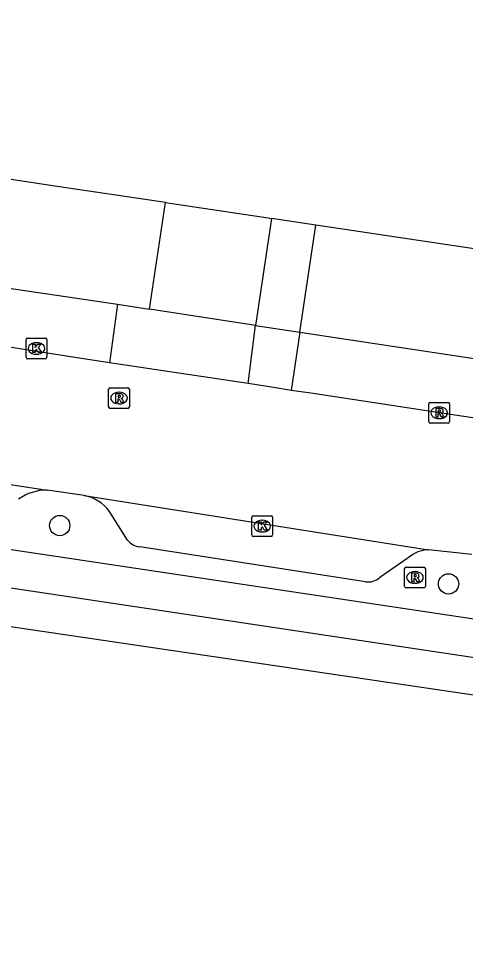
# Model space of a CAD drawing. Extents: x 163010 to 163853, y 382793 to 383982.
# Drawn here: x 163581.89 to 163603.4, y 382793.19 to 382838.1 of the extents above; entities that cross this region are included whole.
import ezdxf

# ---------------------------------------------------------------- set-up
doc = ezdxf.new("R2010")
doc.units = 0
for name, color, linetype in [('IMGEO_Boom', 7, 'Continuous'), ('IMGEO_Fietspad_open', 7, 'Continuous'), ('IMGEO_Kolk', 7, 'Continuous'), ('IMGEO_Pand', 7, 'Continuous'), ('IMGEO_Parkeervlak_open', 7, 'Continuous'), ('IMGEO_Rijbaan_lokaal_open', 7, 'Continuous'), ('IMGEO_Rioolput', 7, 'Continuous'), ('IMGEO_Voetpad_open', 7, 'Continuous'), ('IMGEO_Waterloop', 7, 'Continuous')]:
    doc.layers.add(name, color=color, linetype=linetype)

msp = doc.modelspace()

# ---------------------------------------------------------------- linework, layer by layer
at = {"layer": 'IMGEO_Boom'}
for centre in [(163583.87, 382813.692), (163602.593, 382810.885)]:
    msp.add_circle(centre, 0.489, dxfattribs=at)
at = {"layer": 'IMGEO_Fietspad_open'}
for points in [[(163686.181, 382796.847), (163580.024, 382812.745), (163535.568, 382819.448), (163509.609, 382823.407)], [(163509.094, 382821.64), (163535.397, 382817.662), (163579.683, 382810.971), (163685.894, 382795.009), (163685.894, 382795.009)]]:
    msp.add_lwpolyline(points, dxfattribs=at)
at = {"layer": 'IMGEO_Kolk'}
for p, q in [((163582.248, 382821.791), (163582.248, 382822.643)), ((163582.323, 382822.717), (163583.175, 382822.717)), ((163582.736, 382822.497), (163582.761, 382822.497)), ((163583.249, 382822.643), (163583.249, 382821.791)), ((163583.175, 382821.717), (163582.323, 382821.717)), ((163582.759, 382821.937), (163582.734, 382821.937)), ((163593.121, 382813.241), (163593.121, 382814.093)), ((163593.196, 382814.167), (163594.048, 382814.167)), ((163594.122, 382814.093), (163594.122, 382813.241)), ((163593.609, 382813.947), (163593.634, 382813.947)), ((163594.048, 382813.167), (163593.196, 382813.167)), ((163593.632, 382813.387), (163593.607, 382813.387))]:
    msp.add_line(p, q, dxfattribs=at)
for points in [[(163582.248, 382821.791), (163582.248, 382822.643)], [(163582.323, 382822.717), (163583.175, 382822.717)], [(163583.249, 382822.643), (163583.249, 382821.791)], [(163582.569, 382822.417), (163582.692, 382822.417), (163582.692, 382822.266), (163582.822, 382822.417), (163582.986, 382822.417), (163582.84, 382822.266), (163582.993, 382822.017), (163582.841, 382822.017), (163582.756, 382822.181), (163582.692, 382822.114), (163582.692, 382822.017), (163582.569, 382822.017), (163582.569, 382822.417)], [(163583.175, 382821.717), (163582.323, 382821.717)], [(163593.121, 382813.241), (163593.121, 382814.093)], [(163593.196, 382814.167), (163594.048, 382814.167)], [(163594.122, 382814.093), (163594.122, 382813.241)], [(163593.442, 382813.867), (163593.565, 382813.867), (163593.565, 382813.716), (163593.695, 382813.867), (163593.859, 382813.867), (163593.713, 382813.716), (163593.866, 382813.467), (163593.714, 382813.467), (163593.629, 382813.631), (163593.565, 382813.564), (163593.565, 382813.467), (163593.442, 382813.467), (163593.442, 382813.867)], [(163594.048, 382813.167), (163593.196, 382813.167)]]:
    msp.add_lwpolyline(points, dxfattribs=at)
for centre, start, end in [((163582.325, 382822.641), 91.552, 178.448), ((163582.325, 382822.641), 91.552, 178.448), ((163583.173, 382822.641), 1.552, 88.448), ((163583.173, 382822.641), 1.552, 88.448), ((163582.325, 382821.793), 181.552, 268.448), ((163582.325, 382821.793), 181.552, 268.448), ((163583.173, 382821.793), 271.552, 358.448), ((163583.173, 382821.793), 271.552, 358.448), ((163593.198, 382814.091), 91.552, 178.448), ((163593.198, 382814.091), 91.552, 178.448), ((163594.046, 382814.091), 1.552, 88.448), ((163594.046, 382814.091), 1.552, 88.448), ((163593.198, 382813.243), 181.552, 268.448), ((163593.198, 382813.243), 181.552, 268.448), ((163594.046, 382813.243), 271.552, 358.448), ((163594.046, 382813.243), 271.552, 358.448)]:
    msp.add_arc(centre, 0.0765, start, end, dxfattribs=at)
for centre, major_axis, ratio, start_param, end_param in [((163582.735, 382822.217), (-0.387, 0.002), 0.722429, 4.712389, 7.853982), ((163582.76, 382822.217), (-0.39, 0.002), 0.717154, 1.570796, 4.712389), ((163593.608, 382813.667), (-0.387, 0.002), 0.722429, 4.712389, 7.853982), ((163593.633, 382813.667), (-0.39, 0.002), 0.717154, 1.570796, 4.712389)]:
    msp.add_ellipse(centre, major_axis=major_axis, ratio=ratio, start_param=start_param, end_param=end_param, dxfattribs=at)
at = {"layer": 'IMGEO_Pand'}
for points in [[(163588.963, 382829.239), (163583.75, 382830.017), (163580.14, 382830.556)], [(163588.963, 382829.239), (163593.9, 382828.502), (163594.072, 382828.476)], [(163596.21, 382828.157), (163594.072, 382828.476)], [(163606.296, 382826.651), (163596.21, 382828.157)]]:
    msp.add_lwpolyline(points, dxfattribs=at)
at = {"layer": 'IMGEO_Parkeervlak_open'}
for points in [[(163587.135, 382812.986), (163586.265, 382814.362)], [(163598.6, 382810.988), (163587.725, 382812.661)], [(163600.649, 382812.143), (163599.278, 382811.188)]]:
    msp.add_lwpolyline(points, dxfattribs=at)
for centre, radius, start, end in [((163583.232, 382813.122), 2.275, 88.9503, 126.0412), ((163584.686, 382813.233), 1.941, 35.5685, 79.4406), ((163587.865, 382813.613), 0.962, 220.6683, 261.6356), ((163601.694, 382810.93), 1.601, 92.1926, 130.7461), ((163598.728, 382811.804), 0.826, 261.1122, 311.7584)]:
    msp.add_arc(centre, radius, start, end, dxfattribs=at)
at = {"layer": 'IMGEO_Rijbaan_lokaal_open'}
for points in [[(163586.272, 382821.533), (163584.294, 382821.838), (163578.766, 382822.69)], [(163592.94, 382820.536), (163586.272, 382821.533)], [(163595.022, 382820.202), (163594.068, 382820.355), (163592.94, 382820.536)], [(163616.599, 382816.941), (163611.973, 382817.64), (163603.009, 382818.995), (163595.965, 382820.06), (163595.022, 382820.202)], [(163571.05, 382817.267), (163583.274, 382815.396)], [(163585.042, 382815.141), (163583.274, 382815.396)], [(163585.042, 382815.141), (163601.633, 382812.53)], [(163603.72, 382812.301), (163601.633, 382812.53)]]:
    msp.add_lwpolyline(points, dxfattribs=at)
at = {"layer": 'IMGEO_Rioolput'}
for p, q in [((163586.226, 382819.404), (163586.226, 382820.256)), ((163586.301, 382820.33), (163587.153, 382820.33)), ((163587.227, 382820.256), (163587.227, 382819.404)), ((163586.714, 382820.11), (163586.739, 382820.11)), ((163586.737, 382819.55), (163586.712, 382819.55)), ((163601.639, 382818.697), (163601.639, 382819.549)), ((163601.714, 382819.623), (163602.566, 382819.623)), ((163602.127, 382819.403), (163602.152, 382819.403)), ((163602.64, 382819.549), (163602.64, 382818.697)), ((163587.153, 382819.33), (163586.301, 382819.33)), ((163602.566, 382818.623), (163601.714, 382818.623)), ((163602.15, 382818.843), (163602.125, 382818.843)), ((163600.474, 382810.77), (163600.474, 382811.622)), ((163600.549, 382811.696), (163601.401, 382811.696)), ((163600.962, 382811.476), (163600.987, 382811.476)), ((163601.475, 382811.622), (163601.475, 382810.77)), ((163600.985, 382810.916), (163600.96, 382810.916)), ((163601.401, 382810.696), (163600.549, 382810.696))]:
    msp.add_line(p, q, dxfattribs=at)
for points in [[(163586.226, 382819.404), (163586.226, 382820.256)], [(163586.301, 382820.33), (163587.153, 382820.33)], [(163587.227, 382820.256), (163587.227, 382819.404)], [(163586.815, 382820.028), (163586.563, 382820.03), (163586.563, 382819.63)], [(163586.563, 382819.63), (163586.687, 382819.63), (163586.687, 382819.792), (163586.698, 382819.792)], [(163586.741, 382819.949), (163586.687, 382819.949), (163586.687, 382819.868)], [(163586.687, 382819.868), (163586.739, 382819.868)], [(163586.745, 382819.763), (163586.816, 382819.63), (163586.956, 382819.63), (163586.891, 382819.756)], [(163601.639, 382818.697), (163601.639, 382819.549)], [(163601.714, 382819.623), (163602.566, 382819.623)], [(163602.64, 382819.549), (163602.64, 382818.697)], [(163587.153, 382819.33), (163586.301, 382819.33)], [(163602.228, 382819.321), (163601.976, 382819.323), (163601.976, 382818.923)], [(163601.976, 382818.923), (163602.1, 382818.923), (163602.1, 382819.085), (163602.111, 382819.085)], [(163602.154, 382819.242), (163602.1, 382819.242), (163602.1, 382819.161)], [(163602.1, 382819.161), (163602.152, 382819.161)], [(163602.158, 382819.056), (163602.229, 382818.923), (163602.369, 382818.923), (163602.304, 382819.049)], [(163602.566, 382818.623), (163601.714, 382818.623)], [(163600.474, 382810.77), (163600.474, 382811.622)], [(163600.549, 382811.696), (163601.401, 382811.696)], [(163601.063, 382811.394), (163600.811, 382811.396), (163600.811, 382810.996)], [(163600.989, 382811.315), (163600.935, 382811.315), (163600.935, 382811.234)], [(163601.475, 382811.622), (163601.475, 382810.77)], [(163600.811, 382810.996), (163600.935, 382810.996), (163600.935, 382811.158), (163600.946, 382811.158)], [(163600.935, 382811.234), (163600.987, 382811.234)], [(163600.993, 382811.129), (163601.064, 382810.996), (163601.204, 382810.996), (163601.139, 382811.122)], [(163601.401, 382810.696), (163600.549, 382810.696)]]:
    msp.add_lwpolyline(points, dxfattribs=at)
for centre, radius, start, end in [((163586.303, 382820.254), 0.0765, 91.552, 178.448), ((163586.303, 382820.254), 0.0765, 91.552, 178.448), ((163587.151, 382820.254), 0.0765, 1.552, 88.448), ((163587.151, 382820.254), 0.0765, 1.552, 88.448), ((163586.697, 382819.739), 0.0533, 26.0293, 88.6989), ((163586.723, 382820.057), 0.19, 274.7715, 282.9687), ((163586.747, 382819.853), 0.0964, 77.0061, 93.1865), ((163586.761, 382819.91), 0.0378, 276.6634, 79.6772), ((163586.814, 382819.918), 0.109, 350.3612, 89.416), ((163586.812, 382819.918), 0.112, 277.5842, 350.9817), ((163586.796, 382819.703), 0.108, 29.5134, 73.7905), ((163586.303, 382819.406), 0.0765, 181.552, 268.448), ((163586.303, 382819.406), 0.0765, 181.552, 268.448), ((163587.151, 382819.406), 0.0765, 271.552, 358.448), ((163587.151, 382819.406), 0.0765, 271.552, 358.448), ((163601.716, 382819.547), 0.0765, 91.552, 178.448), ((163601.716, 382819.547), 0.0765, 91.552, 178.448), ((163602.564, 382819.547), 0.0765, 1.552, 88.448), ((163602.564, 382819.547), 0.0765, 1.552, 88.448), ((163602.11, 382819.032), 0.0533, 26.0293, 88.6989), ((163602.136, 382819.35), 0.19, 274.7715, 282.9687), ((163602.16, 382819.146), 0.0964, 77.0061, 93.1865), ((163602.174, 382819.203), 0.0378, 276.6634, 79.6772), ((163602.227, 382819.211), 0.109, 350.3612, 89.416), ((163602.225, 382819.211), 0.112, 277.5842, 350.9817), ((163602.209, 382818.996), 0.108, 29.5134, 73.7905), ((163601.716, 382818.699), 0.0765, 181.552, 268.448), ((163601.716, 382818.699), 0.0765, 181.552, 268.448), ((163602.564, 382818.699), 0.0765, 271.552, 358.448), ((163602.564, 382818.699), 0.0765, 271.552, 358.448), ((163600.551, 382811.62), 0.0765, 91.552, 178.448), ((163600.551, 382811.62), 0.0765, 91.552, 178.448), ((163600.995, 382811.219), 0.0964, 77.0061, 93.1865), ((163601.009, 382811.276), 0.0378, 276.6634, 79.6772), ((163601.062, 382811.284), 0.109, 350.3612, 89.416), ((163601.06, 382811.284), 0.112, 277.5842, 350.9817), ((163601.399, 382811.62), 0.0765, 1.552, 88.448), ((163601.399, 382811.62), 0.0765, 1.552, 88.448), ((163600.945, 382811.105), 0.0533, 26.0293, 88.6989), ((163600.971, 382811.423), 0.19, 274.7715, 282.9687), ((163601.044, 382811.069), 0.108, 29.5134, 73.7905), ((163600.551, 382810.772), 0.0765, 181.552, 268.448), ((163600.551, 382810.772), 0.0765, 181.552, 268.448), ((163601.399, 382810.772), 0.0765, 271.552, 358.448), ((163601.399, 382810.772), 0.0765, 271.552, 358.448)]:
    msp.add_arc(centre, radius, start, end, dxfattribs=at)
for centre, major_axis, ratio, start_param, end_param in [((163586.713, 382819.83), (-0.387, 0.002), 0.722429, 4.712389, 7.853982), ((163586.738, 382819.83), (-0.39, 0.002), 0.717154, 1.570796, 4.712389), ((163602.126, 382819.123), (-0.387, 0.002), 0.722429, 4.712389, 7.853982), ((163602.151, 382819.123), (-0.39, 0.002), 0.717154, 1.570796, 4.712389), ((163600.961, 382811.196), (-0.387, 0.002), 0.722429, 4.712389, 7.853982), ((163600.986, 382811.196), (-0.39, 0.002), 0.717154, 1.570796, 4.712389)]:
    msp.add_ellipse(centre, major_axis=major_axis, ratio=ratio, start_param=start_param, end_param=end_param, dxfattribs=at)
at = {"layer": 'IMGEO_Voetpad_open'}
for points in [[(163588.197, 382824.11), (163588.963, 382829.239)], [(163594.072, 382828.476), (163593.302, 382823.318)], [(163595.44, 382823.002), (163596.21, 382828.157)], [(163579.241, 382825.44), (163586.647, 382824.35)], [(163586.647, 382824.35), (163586.272, 382821.533)], [(163586.647, 382824.35), (163588.197, 382824.11)], [(163593.302, 382823.318), (163588.197, 382824.11)], [(163592.94, 382820.536), (163593.302, 382823.318)], [(163593.302, 382823.318), (163595.44, 382823.002)], [(163595.44, 382823.002), (163595.022, 382820.202)], [(163595.44, 382823.002), (163605.524, 382821.475)]]:
    msp.add_lwpolyline(points, dxfattribs=at)
at = {"layer": 'IMGEO_Waterloop'}
msp.add_lwpolyline([(163685.611, 382793.195), (163685.611, 382793.195), (163685.451, 382793.218), (163644.684, 382799.5), (163532.552, 382816.044), (163514.398, 382818.897), (163500, 382817.915), (163490.933, 382817.132), (163485.145, 382816.814), (163483.656, 382816.879), (163421.963, 382825.134), (163407.316, 382827.646), (163347.839, 382838.095)], dxfattribs=at)

doc.saveas('drawing.dxf')
